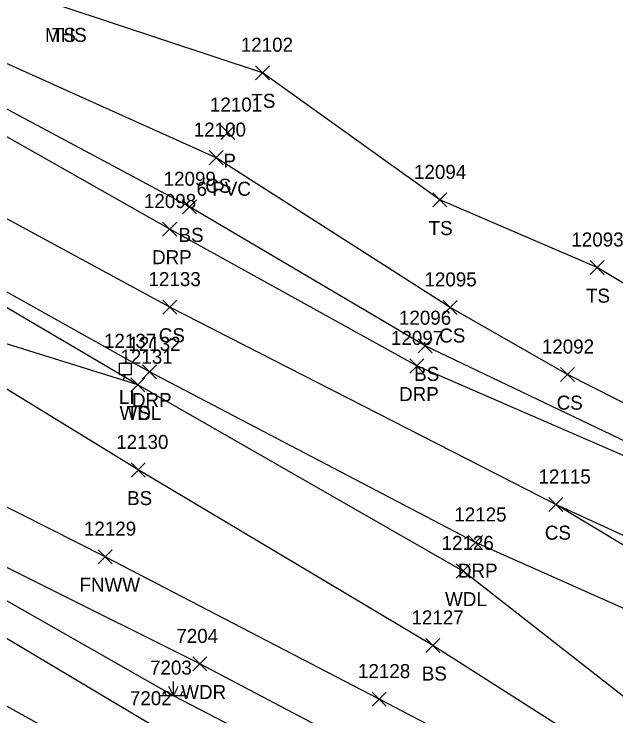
# Model space of a CAD drawing. Extents: x 1462089 to 1464015, y 730534 to 736144.
# Drawn here: x 1462957.4 to 1463043.1, y 731843.3 to 731943.3 of the extents above; entities that cross this region are included whole.
import ezdxf

# ---------------------------------------------------------------- set-up
doc = ezdxf.new("R2010")
doc.units = 0
for name, color, linetype in [('D_A', 7, 'Continuous'), ('D_C', 7, 'Continuous'), ('D_I', 7, 'Continuous'), ('D_TIC', 7, 'Continuous'), ('L_A', 7, 'Continuous'), ('L_I', 7, 'Continuous'), ('L_TIC', 7, 'Continuous'), ('LAWA', 7, 'Continuous'), ('LELB', 7, 'Continuous'), ('LFNC', 7, 'Continuous'), ('LWET', 7, 'Continuous'), ('R_A', 7, 'Continuous'), ('R_I', 7, 'Continuous'), ('R_TIC', 7, 'Continuous'), ('RDP', 7, 'Continuous'), ('U_A', 7, 'Continuous'), ('U_I', 7, 'Continuous'), ('ULP', 7, 'Continuous')]:
    doc.layers.add(name, color=color, linetype=linetype)

msp = doc.modelspace()

# ---------------------------------------------------------------- linework, layer by layer
at = {"layer": 'D_TIC'}
for points in [[(1462986.79, 731925.405), (1462988.79, 731927.405)], [(1462988.79, 731925.405), (1462986.79, 731927.405)]]:
    msp.add_lwpolyline(points, dxfattribs=at)
at = {"layer": 'L_TIC'}
for points in [[(1462991.75, 731933.928), (1462993.75, 731935.928)], [(1462993.75, 731933.928), (1462991.75, 731935.928)], [(1462985.138, 731921.836), (1462987.138, 731923.836)], [(1462987.138, 731921.836), (1462985.138, 731923.836)], [(1463016.974, 731915.811), (1463018.974, 731917.811)], [(1463018.974, 731915.811), (1463016.974, 731917.811)], [(1462981.342, 731914.831), (1462983.342, 731916.831)], [(1462983.342, 731914.831), (1462981.342, 731916.831)], [(1463039.379, 731906.182), (1463041.379, 731908.182)], [(1463041.379, 731906.182), (1463039.379, 731908.182)], [(1462978.535, 731900.54), (1462980.535, 731902.54)], [(1462980.535, 731900.54), (1462978.535, 731902.54)], [(1463018.465, 731900.502), (1463020.465, 731902.502)], [(1463020.465, 731900.502), (1463018.465, 731902.502)], [(1463014.888, 731895.041), (1463016.888, 731897.041)], [(1463016.888, 731895.041), (1463014.888, 731897.041)], [(1463035.174, 731890.941), (1463037.174, 731892.941)], [(1463037.174, 731890.941), (1463035.174, 731892.941)], [(1462973.972, 731889.48), (1462975.972, 731891.48)], [(1462975.972, 731889.48), (1462973.972, 731891.48)], [(1462973.972, 731889.48), (1462975.972, 731891.48)], [(1462975.972, 731889.48), (1462973.972, 731891.48)], [(1462974.019, 731877.35), (1462976.019, 731879.35)], [(1462976.019, 731877.35), (1462974.019, 731879.35)], [(1463033.489, 731872.424), (1463035.489, 731874.424)], [(1463035.489, 731872.424), (1463033.489, 731874.424)], [(1463033.489, 731872.424), (1463035.489, 731874.424)], [(1463035.489, 731872.424), (1463033.489, 731874.424)], [(1462969.344, 731864.997), (1462971.344, 731866.997)], [(1462971.344, 731864.997), (1462969.344, 731866.997)], [(1463020.309, 731862.96), (1463022.309, 731864.96)], [(1463022.309, 731862.96), (1463020.309, 731864.96)], [(1463015.97, 731852.355), (1463017.97, 731854.355)], [(1463017.97, 731852.355), (1463015.97, 731854.355)], [(1462982.811, 731849.719), (1462984.811, 731851.719)], [(1462984.811, 731849.719), (1462982.811, 731851.719)], [(1463008.36, 731844.707), (1463010.36, 731846.707)], [(1463010.36, 731844.707), (1463008.36, 731846.707)]]:
    msp.add_lwpolyline(points, dxfattribs=at)
at = {"layer": 'LAWA'}
for points in [[(1463311.957, 731622.003), (1463278.7, 731651.952), (1463242.273, 731688.659), (1463214.162, 731713.869), (1463190.638, 731727.77), (1463168.751, 731741.231), (1463153.408, 731753.183), (1463111.891, 731780.345), (1463067.925, 731806.806), (1463024.548, 731829.3), (1462983.811, 731850.719), (1462938.234, 731873.489), (1462916.717, 731888.148), (1462896.137, 731897.647), (1462876.4, 731908.291), (1462876.402, 731914.395)], [(1463324.986, 731676.373), (1463285.773, 731695.931), (1463252.33, 731716.152), (1463224.938, 731732.422), (1463193.61, 731750.519), (1463163.42, 731774.61), (1463129.995, 731792.229), (1463085.23, 731817.27), (1463053.312, 731838.922), (1463021.309, 731863.96), (1462974.972, 731890.48), (1462934.939, 731902.975), (1462929.66, 731886.531)]]:
    msp.add_lwpolyline(points, dxfattribs=at)
at = {"layer": 'LELB'}
for points in [[(1463086.383, 731888.434), (1463073.654, 731886.779), (1463059.823, 731895.495), (1463040.379, 731907.182), (1463017.974, 731916.811), (1462992.75, 731934.928), (1462964.356, 731944.325), (1462946.865, 731958.152)], [(1463373.815, 731553.63), (1463343.366, 731582.57), (1463304.41, 731614.601), (1463270.572, 731640.426), (1463232.196, 731673.376), (1463201.534, 731701.696), (1463185.726, 731720.671), (1463167.75, 731737.49), (1463147.831, 731747.903), (1463101.854, 731769.674), (1463060.297, 731796.742), (1463017.626, 731820.073), (1462977.199, 731841.844), (1462934.456, 731867.372), (1462912.274, 731880.327), (1462894.259, 731886.44), (1462857.442, 731901.64), (1462850.014, 731909.422), (1462852.15, 731911.987), (1462840.091, 731955.973)], [(1463104.23, 731873.738), (1463100.708, 731867.442), (1463095.67, 731865.372), (1463086.213, 731865.927), (1463057.328, 731876.235), (1463015.888, 731896.041), (1462982.342, 731915.831), (1462945.681, 731935.442), (1462932.132, 731949.153)], [(1463403.824, 731510.147), (1463367.248, 731544.908), (1463335.044, 731573.152), (1463297.081, 731605.346), (1463264.624, 731633.527), (1463227.521, 731664.21), (1463193.338, 731691.352), (1463154.358, 731722.076), (1463139.067, 731736.07), (1463095.322, 731761.196), (1463053.811, 731787.016), (1463011.516, 731812.495), (1462973.269, 731835.245), (1462929.707, 731859.462), (1462890.347, 731878.336), (1462857.442, 731901.64), (1462838.403, 731907.648), (1462823.126, 731925.94), (1462820.912, 731943.538)], [(1463100.708, 731867.442), (1463098.155, 731869.19), (1463060.904, 731879.43), (1463036.174, 731891.941), (1463019.465, 731901.502), (1462986.138, 731922.836), (1462948.543, 731939.728)], [(1462974.972, 731890.48), (1462940.934, 731910.537), (1462931.197, 731916.424), (1462914.187, 731927.653)], [(1463349.109, 731719.962), (1463308.235, 731746.392), (1463263.633, 731771.568), (1463259.791, 731773.683), (1463258.347, 731770.532), (1463250.244, 731775.022), (1463228.56, 731786.904), (1463180.103, 731807.313), (1463145.752, 731825.273), (1463101.904, 731846.583), (1463066.658, 731858.659), (1463034.489, 731873.424), (1462979.535, 731901.54), (1462946.763, 731919.324)], [(1463079.056, 731809.606), (1463049.724, 731832.475), (1463016.97, 731853.355), (1462975.019, 731878.35), (1462934.939, 731902.975)], [(1463330.94, 731717.301), (1463300.445, 731733.494), (1463244.578, 731763.316), (1463221.477, 731775.055), (1463174.546, 731797.913), (1463139.505, 731814.645), (1463096.575, 731837.696), (1463065.259, 731854.916), (1463034.489, 731873.424)]]:
    msp.add_lwpolyline(points, dxfattribs=at)
at = {"layer": 'LFNC'}
msp.add_lwpolyline([(1463245.501, 731723.171), (1463226.159, 731733.208), (1463193.61, 731750.519), (1463160.162, 731767.718), (1463124.908, 731785.726), (1463079.056, 731809.606), (1463046.557, 731826.314), (1463009.36, 731845.707), (1462970.344, 731865.997), (1462929.66, 731886.531), (1462928.077, 731887.477), (1462927.138, 731887.895), (1462925.364, 731888.476)], dxfattribs=at)
at = {"layer": 'LWET'}
for p, q in [((1462980.062, 731846.201), (1462980.062, 731848.201)), ((1462979.062, 731846.201), (1462978.729, 731846.867)), ((1462980.062, 731846.201), (1462979.395, 731847.534)), ((1462980.062, 731846.201), (1462980.729, 731847.534)), ((1462981.062, 731846.201), (1462981.395, 731846.867)), ((1462982.062, 731846.201), (1462978.062, 731846.201))]:
    msp.add_line(p, q, dxfattribs=at)
msp.add_lwpolyline([(1463449.062, 731485.609), (1463418.128, 731524.215), (1463380.808, 731562.013), (1463349.857, 731590.541), (1463311.957, 731622.003), (1463277.556, 731650.425), (1463237.289, 731682.133), (1463187.008, 731722.361), (1463168.751, 731741.231), (1463149.744, 731749.24), (1463106.315, 731774.489), (1463062.587, 731800.978), (1463021.355, 731824.701), (1462980.062, 731846.201), (1462936.771, 731870.844), (1462913.658, 731883.073), (1462896.727, 731891.601), (1462862.721, 731906.602), (1462853.807, 731911.627), (1462857.252, 731915.693), (1462843.663, 731950.818)], dxfattribs=at)
at = {"layer": 'R_TIC'}
for points in [[(1462978.525, 731911.664), (1462980.525, 731913.664)], [(1462980.525, 731911.664), (1462978.525, 731913.664)], [(1463013.694, 731892.164), (1463015.694, 731894.164)], [(1463015.694, 731892.164), (1463013.694, 731894.164)], [(1462975.665, 731891.32), (1462977.665, 731893.32)], [(1462977.665, 731891.32), (1462975.665, 731893.32)], [(1463022.069, 731867.015), (1463024.069, 731869.015)], [(1463024.069, 731867.015), (1463022.069, 731869.015)]]:
    msp.add_lwpolyline(points, dxfattribs=at)
at = {"layer": 'RDP'}
for points in [[(1463102.761, 731875.34), (1463104.23, 731873.738), (1463105.637, 731867.039), (1463103.541, 731862.401), (1463097.089, 731860.123), (1463084.863, 731862.714), (1463014.694, 731893.164), (1462979.525, 731912.664), (1462944.981, 731932.215), (1462928.154, 731944.805), (1462914.945, 731957.068), (1462898.745, 731978.445), (1462887.213, 732001.35), (1462880.71, 732020.068)], [(1463349.109, 731719.962), (1463342.507, 731710.008), (1463330.94, 731717.301), (1463327.097, 731716.081), (1463319.598, 731704.094), (1463293.16, 731716.377), (1463238.373, 731745.177), (1463213.493, 731759.154), (1463166.985, 731781.421), (1463132.987, 731797.421), (1463087.699, 731822.478), (1463061.369, 731836.311), (1463064.608, 731849.488), (1463023.069, 731868.015), (1462976.665, 731892.32), (1462941.399, 731912.025), (1462932.382, 731918.089), (1462916.584, 731929.369)]]:
    msp.add_lwpolyline(points, dxfattribs=at)
at = {"layer": 'ULP'}
for p, q in [((1462973.361, 731894.414), (1462973.194, 731893.58)), ((1462972.361, 731891.914), (1462972.361, 731893.58)), ((1462972.361, 731893.58), (1462974.028, 731893.58)), ((1462973.194, 731892.747), (1462973.194, 731892.747)), ((1462974.028, 731893.58), (1462974.028, 731891.914)), ((1462974.028, 731891.914), (1462972.361, 731891.914)), ((1462972.944, 731891.08), (1462973.194, 731891.914))]:
    msp.add_line(p, q, dxfattribs=at)

# ---------------------------------------------------------------- texts
at = {"layer": 'D_A'}
msp.add_text('P', height=2, dxfattribs=at).set_placement((1462987.168, 731921.405))
at = {"layer": 'D_C'}
msp.add_text('6 PVC', height=2, dxfattribs=at).set_placement((1462983.357, 731917.405))
at = {"layer": 'D_I'}
msp.add_text('12101', height=2, dxfattribs=at).set_placement((1462985.255, 731929.405))
at = {"layer": 'L_A'}
for s, p in [('TS', (1462962.765, 731939.325)), ('TS', (1462991.16, 731929.928)), ('CS', (1462984.579, 731917.836)), ('TS', (1463016.384, 731911.811)), ('BS', (1462980.783, 731910.831)), ('TS', (1463038.789, 731902.182)), ('CS', (1462977.976, 731896.54)), ('CS', (1463017.906, 731896.502)), ('BS', (1463014.329, 731891.041)), ('CS', (1463034.615, 731886.941)), ('WDL', (1462972.389, 731885.48)), ('TS', (1462973.382, 731885.48)), ('BS', (1462973.46, 731873.35)), ('CS', (1463032.93, 731868.424)), ('CS', (1463032.93, 731868.424)), ('FNWW', (1462966.691, 731860.997)), ('WDL', (1463018.726, 731858.96)), ('BS', (1463015.411, 731848.355)), ('WDR', (1462981.173, 731845.719))]:
    msp.add_text(s, height=2, dxfattribs=at).set_placement(p)
at = {"layer": 'L_I'}
for s, p in [('12102', (1462989.648, 731937.928)), ('12100', (1462982.95, 731925.836)), ('12094', (1463014.305, 731919.811)), ('12099', (1462978.665, 731918.831)), ('12093', (1463036.71, 731910.182)), ('12133', (1462976.512, 731904.54)), ('12095', (1463015.796, 731904.502)), ('12096', (1463012.164, 731899.041)), ('12092', (1463032.505, 731894.941)), ('12131', (1462972.516, 731893.48)), ('12131', (1462972.516, 731893.48)), ('12130', (1462971.909, 731881.35)), ('12115', (1463032.033, 731876.424)), ('12115', (1463032.033, 731876.424)), ('12129', (1462967.313, 731868.997)), ('12126', (1463018.231, 731866.96)), ('12127', (1463013.946, 731856.355)), ('7204', (1462980.473, 731853.719)), ('7203', (1462976.724, 731849.201)), ('12128', (1463006.337, 731848.707)), ('7202', (1462973.86, 731844.844))]:
    msp.add_text(s, height=2, dxfattribs=at).set_placement(p)
at = {"layer": 'R_A'}
for p in [(1462977.013, 731907.664), (1463012.182, 731888.164), (1462974.153, 731887.32), (1463020.558, 731863.015)]:
    msp.add_text('DRP', height=2, dxfattribs=at).set_placement(p)
at = {"layer": 'R_I'}
for s, p in [('12098', (1462975.856, 731915.664)), ('12097', (1463011.025, 731896.164)), ('12132', (1462973.641, 731895.32)), ('12125', (1463020.046, 731871.015))]:
    msp.add_text(s, height=2, dxfattribs=at).set_placement(p)
at = {"layer": 'U_A'}
for s, p in [('MHS', (1462961.773, 731939.325)), ('LI', (1462972.297, 731887.747))]:
    msp.add_text(s, height=2, dxfattribs=at).set_placement(p)
at = {"layer": 'U_I'}
msp.add_text('12137', height=2, dxfattribs=at).set_placement((1462970.171, 731895.747))

doc.saveas('drawing.dxf')
